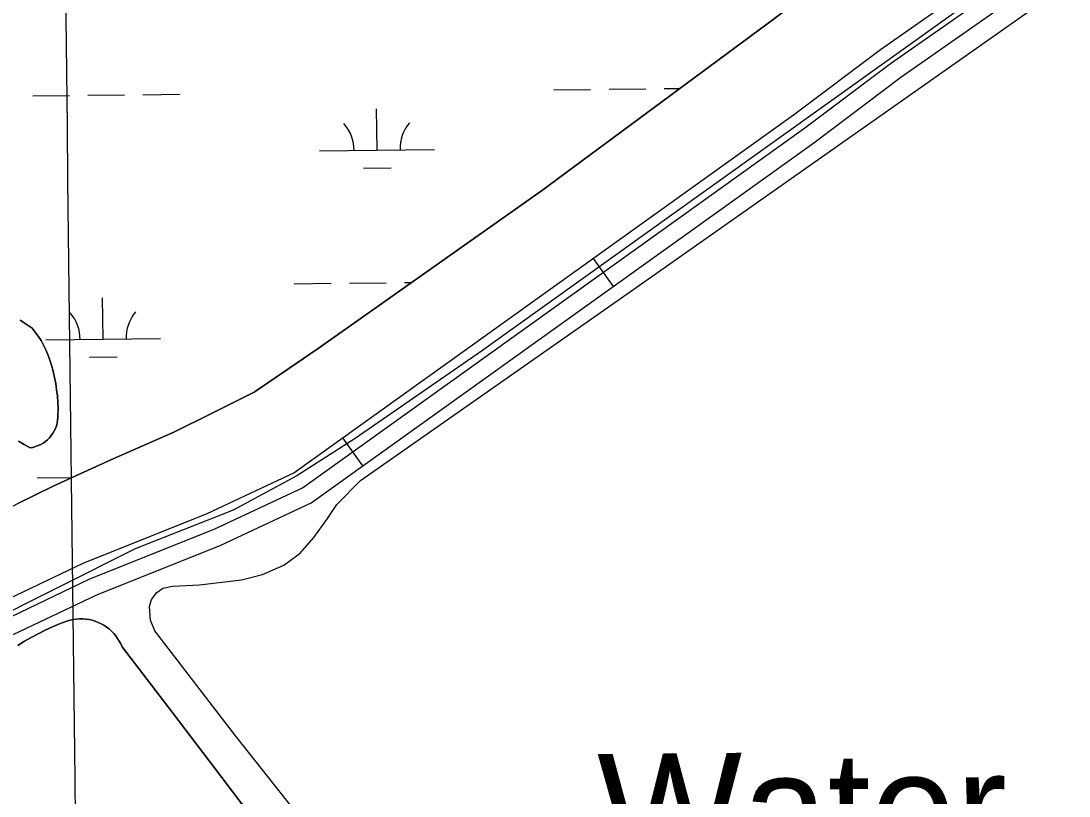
# Model space of a CAD drawing. Extents: x 3684037 to 3722149, y 433263 to 459021.
# Drawn here: x 3709216 to 3710129, y 452778 to 453453 of the extents above; entities that cross this region are included whole.
import ezdxf

# ---------------------------------------------------------------- set-up
doc = ezdxf.new("R2010")
doc.units = 0
for name, color, linetype in [('V-GRID-MAJR', 7, 'Continuous'), ('V-RIVR-IDEN', 7, 'Continuous'), ('V-ROAD-CNTR', 7, 'Continuous'), ('V-TOPO-SHOR', 7, 'Continuous'), ('V-WETL-SWMP', 7, 'Continuous')]:
    doc.layers.add(name, color=color, linetype=linetype)

msp = doc.modelspace()

# ---------------------------------------------------------------- linework, layer by layer
at = {"layer": 'V-GRID-MAJR'}
msp.add_spline([(3709426.74, 438923.75200000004), (3709355.373, 444981.088), (3709283.97, 451041.507), (3709212.5670000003, 457101.934), (3709212.531, 457105.01)], degree=3, dxfattribs=at)
at = {"layer": 'V-ROAD-CNTR'}
for p, q in [((3709714.442532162, 453246.29048149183), (3709731.911497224, 453221.90253026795)), ((3709496.280968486, 453090.02579402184), (3709513.7499335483, 453065.637842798))]:
    msp.add_line(p, q, dxfattribs=at)
for points in [[(3708800.78535948, 452799.7283746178), (3708888.9901830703, 452819.161335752), (3709074.303812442, 452888.55319696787), (3709185.662589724, 452940.545092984), (3709270.245420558, 452980.889012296), (3709378.378204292, 453024.2419255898), (3709453.7690535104, 453059.57585492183), (3709888.829183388, 453371.2002316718), (3709964.694031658, 453428.26811753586), (3710105.6487497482, 453526.90692025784), (3710259.0724429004, 453627.76171854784), (3710421.898117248, 453744.6254848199), (3710616.949727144, 453895.96118214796), (3710807.502346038, 454031.12391182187), (3710985.254990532, 454151.0316720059), (3711141.0906788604, 454274.40842525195), (3711475.8340093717, 454504.64396477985), (3711883.785193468, 454795.431383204), (3712574.543811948, 455285.5534029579), (3713130.9986990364, 455695.879582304), (3713191.1005788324, 455684.3336053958)], [(3708804.0123530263, 452785.0794039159), (3708893.25517454, 452804.7413645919), (3709080.115800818, 452874.7122246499), (3709192.06457692, 452926.9801201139), (3709276.2714085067, 452967.1440397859), (3709384.3571923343, 453010.47795311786), (3709461.3830382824, 453046.5788809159), (3709897.706165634, 453359.1082558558), (3709973.5050140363, 453416.12614182), (3710114.0707329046, 453514.4919450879), (3710267.569425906, 453615.396743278), (3710430.8720993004, 453732.6025088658), (3710625.890709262, 453883.913206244), (3710816.0373289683, 454018.78693649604), (3710994.117972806, 454138.9166962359), (3711150.006661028, 454262.3354493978), (3711484.4379921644, 454492.3559893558), (3711892.478176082, 454783.20740765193), (3712583.335794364, 455273.3994272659), (3713134.6166918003, 455679.91061424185), (3713188.270584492, 455669.6026348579)], [(3708807.239346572, 452770.43043321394), (3708897.52016601, 452790.3213934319), (3709085.927789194, 452860.871252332), (3709198.466564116, 452913.415147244), (3709282.297396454, 452953.399067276), (3709390.3361803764, 452996.71398064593), (3709468.9970230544, 453033.58190690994), (3709906.58314788, 453347.01628004), (3709982.315996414, 453403.9841661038), (3710122.49271606, 453502.07696991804), (3710276.066408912, 453603.031768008), (3710439.8460813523, 453720.579532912), (3710634.83169138, 453871.86523034), (3710824.572311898, 454006.44996117), (3711002.98095508, 454126.8017204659), (3711158.9226431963, 454250.2624735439), (3711493.041974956, 454480.068013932), (3711901.171158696, 454770.9834320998), (3712592.12777678, 455261.24545157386), (3713138.234684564, 455663.94164617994), (3713185.440590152, 455654.87166432)]]:
    msp.add_lwpolyline(points, dxfattribs=at)
at = {"layer": 'V-TOPO-SHOR'}
for points in [[(3711260.45, 454342.36600000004), (3710990.495, 454144.652), (3710720.9990000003, 453961.5), (3710356.8340000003, 453691.522), (3710183.6920000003, 453570.99100000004), (3710028.339, 453459.441), (3709814.359, 453306.451), (3709617.356, 453165.559), (3709507.2600000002, 453089.38300000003), (3709456.381, 453056.902), (3709400.864, 453027.02400000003), (3709315.6040000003, 452993.26), (3709180.721, 452925.728), (3708994.187, 452843.826), (3708903.571, 452811.683), (3708861.296, 452800.87700000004), (3708847.4, 452797.791), (3708833.394, 452797.396), (3708816.6070000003, 452800.851), (3708811.823, 452802.889), (3708807.344, 452806.759), (3708804.452, 452813.30100000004), (3708802.535, 452818.556), (3708800.651, 452826.498)], [(3710199.015, 453691.217), (3709935.978, 453502.42), (3709669.441, 453305.17100000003), (3709474.117, 453167.371), (3709419.304, 453129.809), (3709382.561, 453111.565), (3709349.234, 453094.978), (3709294.585, 453071.005), (3709244.19, 453047.827), (3709213.433, 453032.91000000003)], [(3709597.431, 452584.95900000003), (3709403.219, 452830.315), (3709332.793, 452921.95300000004), (3709329.082, 452931.167), (3709328.156, 452943.101), (3709329.7600000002, 452949.347), (3709334.5700000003, 452955.403), (3709336.575, 452956.908), (3709339.811, 452959.01), (3709348.241, 452960.896), (3709371.637, 452961.99), (3709408.221, 452966.44), (3709426.616, 452970.956), (3709445.056, 452979.139), (3709459.244, 452989.668), (3709471.328, 453003.126), (3709482.524, 453019.039), (3709491.392, 453031.925), (3709511.819, 453052.923), (3709746.886, 453217.609), (3710090.323, 453458.939), (3710356.5840000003, 453649.995)], [(3709215.561, 453192.60000000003), (3709225.815, 453185.668), (3709228.65, 453182.184), (3709231.2770000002, 453178.543), (3709233.688, 453174.756), (3709235.875, 453170.83400000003), (3709237.8310000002, 453166.792), (3709239.5470000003, 453162.642), (3709241.022, 453158.401), (3709242.693, 453153.207), (3709244.157, 453147.95), (3709245.411, 453142.64), (3709246.451, 453137.284), (3709247.276, 453131.89), (3709247.8850000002, 453126.469)], [(3709247.8850000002, 453126.469), (3709248.276, 453121.027), (3709248.45, 453115.571), (3709248.4050000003, 453110.115), (3709248.38, 453107.69), (3709248.149, 453105.278), (3709247.711, 453102.89400000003), (3709247.066, 453100.555), (3709246.224, 453098.282), (3709245.188, 453096.088), (3709243.969, 453093.993), (3709242.572, 453092.01300000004), (3709241.0100000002, 453090.157), (3709239.293, 453088.443), (3709237.436, 453086.885), (3709235.451, 453085.492), (3709233.3540000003, 453084.276), (3709231.159, 453083.243), (3709228.883, 453082.406), (3709226.545, 453081.767), (3709224.161, 453081.331), (3709219.114, 453084.155), (3709214.173, 453087.157)], [(3709213.448, 452909.297), (3709219.2600000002, 452912.891), (3709225.185, 452916.295), (3709231.214, 452919.50800000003), (3709237.348, 452922.523), (3709243.572, 452925.341), (3709249.884, 452927.956), (3709256.2770000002, 452930.36600000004), (3709258.944, 452931.16500000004), (3709261.66, 452931.767), (3709264.412, 452932.17100000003), (3709267.187, 452932.373), (3709269.97, 452932.373), (3709272.7430000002, 452932.17100000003), (3709275.498, 452931.767), (3709278.214, 452931.16500000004), (3709280.878, 452930.36600000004), (3709283.4790000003, 452929.375), (3709286, 452928.2), (3709288.429, 452926.844), (3709290.753, 452925.314), (3709292.9590000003, 452923.618), (3709295.038, 452921.76900000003), (3709296.975, 452919.772), (3709298.7630000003, 452917.64), (3709300.389, 452915.38300000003), (3709301.85, 452913.014), (3709303.134, 452910.54600000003), (3709304.233, 452907.99), (3709347.825, 452851.168), (3709391.179, 452794.164), (3709434.294, 452736.98)]]:
    msp.add_lwpolyline(points, dxfattribs=at)
at = {"layer": 'V-WETL-SWMP'}
for p, q in [((3709226.4183322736, 453387.74382444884), (3709258.4161649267, 453388.1161643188)), ((3709274.4150812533, 453388.30233425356), (3709306.412913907, 453388.6746741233)), ((3709322.411830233, 453388.86084405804), (3709354.4096628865, 453389.2331839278)), ((3709680.2955892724, 453393.02532587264), (3709712.2934219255, 453393.39766574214)), ((3709728.2923382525, 453393.58383567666), (3709760.290170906, 453393.9561755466)), ((3709776.2890872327, 453394.1423454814), (3709789.8790066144, 453394.30048334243)), ((3709526.304467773, 453340.48799328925), (3709525.885590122, 453376.48555176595)), ((3709476.307854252, 453339.90621224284), (3709576.301081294, 453341.06977433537)), ((3709514.484827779, 453324.91841236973), (3709538.483202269, 453325.19766727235)), ((3709454.2445475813, 453224.20967423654), (3709486.242380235, 453224.58201410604)), ((3709502.2412965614, 453224.76818404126), (3709534.2391292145, 453225.1405239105)), ((3709550.238045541, 453225.3266938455), (3709556.366695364, 453225.3980093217)), ((3709287.732098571, 453175.8389297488), (3709287.3132209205, 453211.83648822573)), ((3709237.7354850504, 453175.2571487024), (3709337.7287120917, 453176.4207107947)), ((3709275.9124585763, 453160.2693488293), (3709299.910833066, 453160.5486037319)), ((3709230.2891690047, 453055.0913864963), (3709260.757222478, 453055.44592523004))]:
    msp.add_line(p, q, dxfattribs=at)
for points in [[(3708851.54, 452884.96), (3708856.985, 452890.83400000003), (3708868.398, 452899.041), (3708875.923, 452901.496), (3708899.342, 452907.158), (3708964.086, 452922.941), (3709139.936, 452995.571), (3709196.335, 453023.771), (3709213.433, 453032.909), (3709244.191, 453047.827), (3709294.585, 453071.004), (3709349.235, 453094.978), (3709382.561, 453111.565), (3709419.305, 453129.809), (3709474.1180000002, 453167.37200000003), (3709669.44, 453305.17100000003), (3709935.977, 453502.419), (3710199.015, 453691.216), (3710529.718, 453926.764), (3710628.458, 454014.762), (3710678.166, 454051.537), (3710875.933, 454180.81200000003), (3711111.497, 454345.30700000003)], [(3709459.244, 452989.668), (3709471.328, 453003.126), (3709482.524, 453019.039), (3709491.3910000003, 453031.924), (3709511.819, 453052.923), (3709746.886, 453217.608), (3710090.324, 453458.938), (3710356.583, 453649.994)], [(3710183.6920000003, 453570.992), (3710028.338, 453459.44), (3709814.36, 453306.45), (3709617.3570000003, 453165.559), (3709507.2600000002, 453089.384), (3709456.381, 453056.903), (3709400.865, 453027.02400000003), (3709315.6040000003, 452993.26), (3709180.721, 452925.728)], [(3709214.1720000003, 453087.157), (3709219.114, 453084.155), (3709224.16, 453081.331), (3709226.545, 453081.766), (3709228.884, 453082.406), (3709231.159, 453083.244), (3709233.3540000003, 453084.276), (3709235.451, 453085.492), (3709237.436, 453086.885), (3709239.293, 453088.444), (3709241.009, 453090.157), (3709242.572, 453092.012), (3709243.968, 453093.994), (3709245.188, 453096.08900000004), (3709246.224, 453098.282), (3709247.066, 453100.555), (3709247.71, 453102.893), (3709248.149, 453105.278), (3709248.381, 453107.691), (3709248.45, 453115.572), (3709248.276, 453121.026), (3709247.8850000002, 453126.468), (3709247.276, 453131.89), (3709246.451, 453137.284), (3709245.411, 453142.64), (3709244.1580000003, 453147.95), (3709242.694, 453153.207), (3709241.021, 453158.4), (3709239.548, 453162.642), (3709237.8310000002, 453166.791), (3709235.876, 453170.83400000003), (3709233.688, 453174.756), (3709231.2770000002, 453178.544), (3709228.65, 453182.185), (3709225.815, 453185.668), (3709215.562, 453192.601)], [(3709597.431, 452584.95900000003), (3709403.219, 452830.316), (3709332.792, 452921.95300000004), (3709329.082, 452931.168), (3709328.156, 452943.101), (3709329.7600000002, 452949.348), (3709334.571, 452955.404), (3709336.576, 452956.908), (3709339.811, 452959.009), (3709348.24, 452960.895), (3709371.6380000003, 452961.989), (3709408.221, 452966.439), (3709426.616, 452970.956), (3709445.056, 452979.14), (3709459.244, 452989.668)], [(3709434.294, 452736.98), (3709391.18, 452794.16500000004), (3709347.826, 452851.169), (3709304.233, 452907.99), (3709303.133, 452910.545), (3709301.849, 452913.014), (3709300.39, 452915.38300000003), (3709298.7630000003, 452917.64), (3709296.975, 452919.772), (3709295.038, 452921.768), (3709292.96, 452923.619), (3709290.753, 452925.313), (3709288.429, 452926.843), (3709286, 452928.2), (3709283.4790000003, 452929.376), (3709280.879, 452930.36600000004), (3709278.214, 452931.16500000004), (3709275.497, 452931.767), (3709272.744, 452932.17100000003), (3709269.97, 452932.373), (3709267.187, 452932.373), (3709264.412, 452932.17100000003), (3709261.66, 452931.768), (3709258.943, 452931.16500000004), (3709256.278, 452930.367), (3709249.884, 452927.956), (3709243.572, 452925.341), (3709237.347, 452922.523), (3709231.215, 452919.507), (3709225.184, 452916.295), (3709219.2600000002, 452912.89), (3709213.448, 452909.297)]]:
    msp.add_lwpolyline(points, dxfattribs=at)
for centre, radius, start, end in [((3709471.059748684, 453340.31997840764), 35.24628790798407, 359.8948670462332, 41.43852537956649), ((3709581.5381377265, 453341.60555013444), 35.24628790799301, 139.8948639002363, 181.4385222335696), ((3709232.4873794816, 453175.6709148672), 35.24628790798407, 359.8948670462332, 41.43852537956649), ((3709342.965768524, 453176.956486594), 35.24628790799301, 139.8948639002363, 181.4385222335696)]:
    msp.add_arc(centre, radius, start, end, dxfattribs=at)

# ---------------------------------------------------------------- texts
at = {"layer": 'V-RIVR-IDEN'}
msp.add_text('Water', height=99.99980199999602, rotation=0.5305027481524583, dxfattribs=at).set_placement((3709718.841523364, 452714.6245448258))

doc.saveas('drawing.dxf')
